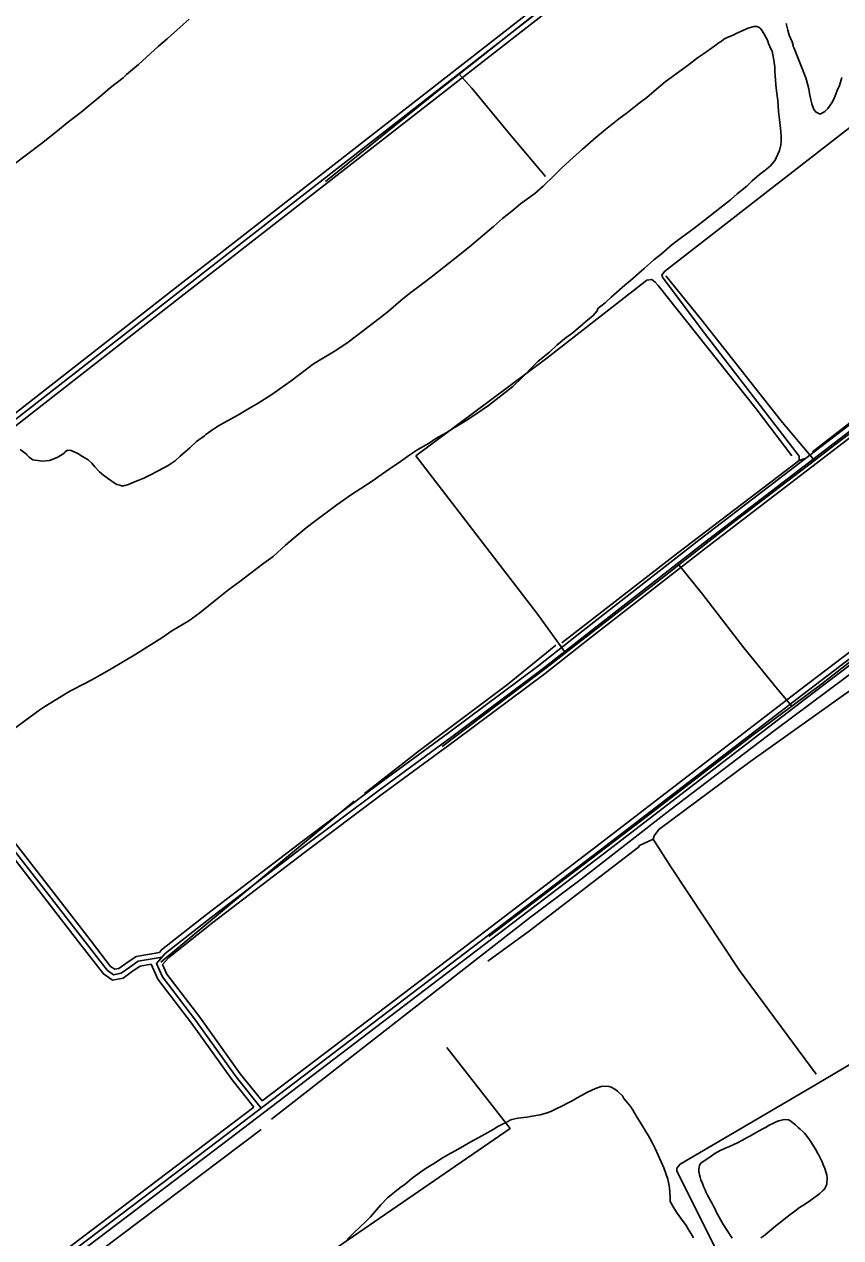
# Model space of a CAD drawing. Extents: x 3419139 to 3457078, y 540382 to 565875.
# Drawn here: x 3425558 to 3427951, y 553037 to 556590 of the extents above; entities that cross this region are included whole.
import ezdxf

# ---------------------------------------------------------------- set-up
doc = ezdxf.new("R2010")
doc.units = 0
for name, color, linetype in [('V-DTCH-CNTR', 7, 'Continuous'), ('V-ROAD-CNTR', 7, 'Continuous'), ('V-SITE-VEGE', 7, 'Continuous'), ('V-TOPO-SHOR', 7, 'Continuous')]:
    doc.layers.add(name, color=color, linetype=linetype)

msp = doc.modelspace()

# ---------------------------------------------------------------- linework, layer by layer
at = {"layer": 'V-DTCH-CNTR'}
for p, q in [((3427089.2, 555612.7), (3426705.9, 555327)), ((3427103.1, 554717.3), (3426782.6, 554475.2)), ((3427101.9, 554057.9), (3426919.4, 553918.9))]:
    msp.add_line(p, q, dxfattribs=at)
for points in [[(3430678.9, 557466.1), (3430410.8, 557260.6), (3430348.4, 557212.7), (3430050.9, 556984.5), (3429713.3, 556725.7), (3429545.4, 556596.6), (3429339.7, 556438.4), (3429090.2, 556247.7), (3428991.5, 556172), (3428799.8, 556024.9), (3428589.7, 555861.6), (3428508.1, 555798.3), (3428179.2, 555545.7), (3428020.9, 555425.2), (3427990.4, 555402.1), (3427933.4, 555358.7), (3427874, 555313.3), (3427631.8, 555128.4), (3427476.3, 555006.9), (3427443.1, 554981.1), (3427144.3, 554749.3), (3427103.1, 554717.3)], [(3427048.7, 556615.3), (3426832.5, 556444.5), (3426778.3, 556401.7), (3426440.7, 556130)], [(3426832.5, 556444.5), (3426869.9, 556402.9), (3426975, 556275.4), (3427085.6, 556145)], [(3427101.9, 554057.9), (3427380, 554268.4), (3427694, 554509.8), (3427807.7, 554593.8), (3427895.1, 554658.4), (3428097.4, 554816.9), (3428298.2, 554968.5), (3428320.9, 554985.7), (3428333.5, 554995.2), (3428563.3, 555167.5), (3428831.7, 555367.6), (3428855.6, 555386.1), (3429061.5, 555544.9), (3429287.2, 555714.3), (3429390.4, 555792.8), (3429422.5, 555817.2), (3429588.3, 555943.4), (3429825.4, 556120.9), (3430036.1, 556283.2), (3430081.1, 556317.8)], [(3427089.2, 555612.7), (3427382.1, 555840.5), (3427397, 555843), (3427406.9, 555835.5), (3427415.6, 555825.6), (3427702.9, 555464.4), (3427806.9, 555326.6)], [(3427874, 555313.3), (3427775.1, 555429.7), (3427542.9, 555724.3), (3427438.3, 555853.7)], [(3427144.3, 554749.3), (3427059.8, 554865.7), (3426705.9, 555327)], [(3428747.9, 555205.5), (3428733, 555206.7), (3428706.9, 555200.5), (3428683.4, 555190.6), (3428558, 555090.3), (3428360.2, 554930.3), (3428282.4, 554867.4), (3428075.6, 554712), (3427995.7, 554652), (3427680.5, 554427.9), (3427417.3, 554232.3), (3427403.7, 554213.7), (3427401.2, 554203.8), (3427453.2, 554123.1), (3427653.7, 553819), (3427879.1, 553516.2)], [(3427476.3, 555006.9), (3427545.4, 554921), (3427667.1, 554764.3), (3427765.2, 554643.7), (3427807.7, 554593.8)], [(3427401.2, 554203.8), (3427361, 554185.2), (3427358.1, 554180.9), (3427039.1, 553935.8), (3426916.9, 553847)]]:
    msp.add_lwpolyline(points, dxfattribs=at)
at = {"layer": 'V-ROAD-CNTR'}
for points in [[(3429687.9, 559909.1), (3429690.6, 559884.6), (3429748.8, 559819.5), (3429835, 559721.6), (3429862.5, 559691.2), (3429856.7, 559683.4), (3429759.8, 559609), (3429644.1, 559518.2), (3429555.7, 559450.6), (3429508, 559402.3), (3429513.9, 559389.5), (3429535.4, 559349.3), (3429635.7, 559232.5), (3429855.1, 558939.2), (3429876.5, 558905.2), (3429891.5, 558864), (3429894, 558856.1), (3429848.3, 558814.4), (3429633.4, 558649.3), (3429113.9, 558238.1), (3428293.9, 557595.6), (3427459.8, 556935.6), (3426138.2, 555905.6), (3425525, 555427.4)], [(3433081.9, 559331.5), (3432807.5, 559122.4), (3432036.1, 558532), (3431377.3, 558027.9), (3430607.7, 557435.2), (3429763, 556788.4), (3429045.4, 556235.7), (3428369.2, 555717.5), (3427538.9, 555082.1), (3427196.1, 554815.3)], [(3433103.9, 559331.9), (3432816.6, 559110.5), (3432045.2, 558520), (3431386.4, 558016), (3430616.8, 557423.3), (3429772.2, 556776.5), (3429054.5, 556223.8), (3428378.3, 555705.6), (3427548, 555070.2), (3427205.3, 554803.5)], [(3430921.5, 557639), (3430626, 557411.4), (3429781.3, 556764.6), (3429063.6, 556211.9), (3428387.4, 555693.6), (3427557.2, 555058.3), (3427214.5, 554791.6)], [(3431237.9, 557224.1), (3431244.3, 557214.9), (3430979.4, 557005.9), (3430537.3, 556677.7), (3429996.3, 556259.1), (3429482.9, 555865.3), (3428566.5, 555176.3), (3428273.6, 554958.3), (3427839.3, 554628), (3427245.9, 554172.1), (3426808.4, 553839.1), (3426126.7, 553321), (3425234.8, 552645.9)], [(3431223.9, 557217.8), (3430970.3, 557017.8), (3430528.3, 556689.6), (3429987.2, 556271), (3429473.8, 555877.2), (3428557.6, 555188.3), (3428264.5, 554970.2), (3427830.2, 554639.9), (3427236.7, 554184), (3426799.3, 553851), (3426255.2, 553437.5)], [(3427604.1, 557068.9), (3427450.5, 556947.4), (3426129, 555917.4), (3426023.2, 555835)], [(3427623.5, 557046), (3427469.1, 556923.8), (3426147.4, 555893.8), (3426035.7, 555806.7)], [(3426023.2, 555835), (3425515.7, 555439.2), (3425208.2, 555195.4)], [(3426035.7, 555806.7), (3425534.2, 555415.6), (3425221.9, 555168)], [(3428314.1, 554969.7), (3428282.6, 554946.3), (3427848.4, 554616.1), (3427255, 554160.2), (3426817.4, 553827.1), (3426135.7, 553309), (3425243.8, 552633.9), (3424471.9, 552048.8), (3423778.5, 551513.7)], [(3427205.3, 554803.5), (3427075.1, 554701), (3426810.6, 554503.7), (3426598, 554347.6), (3426369.9, 554176.6), (3426101.6, 553971.8), (3425970.9, 553868.7), (3425945.9, 553839.9), (3425962.8, 553801.3), (3426060.1, 553674.3), (3426178.8, 553508.1), (3426252.7, 553416.7)], [(3427196, 554815.3), (3427066, 554712.9), (3426801.7, 554515.8), (3426589.1, 554359.7), (3426360.9, 554188.5), (3426092.4, 553983.7), (3425960.6, 553879.6), (3425954.3, 553872.4)], [(3427214.6, 554791.7), (3427084.2, 554689.1), (3426819.5, 554491.7), (3426607, 554335.6), (3426379, 554164.6), (3426110.8, 553960), (3425981.3, 553857.8), (3425963.4, 553837.2), (3425975.8, 553808.9), (3426072.2, 553683.2), (3426190.7, 553517.2), (3426255.2, 553437.5)], [(3425930.4, 553837.8), (3425897.5, 553832.2), (3425875.7, 553817.3), (3425847.7, 553797.3), (3425816.5, 553791), (3425790.2, 553809.5), (3425717.5, 553903.4), (3425531.7, 554143.1), (3425393.7, 554319.9)], [(3425952.5, 553847.5), (3425962.1, 553858.5), (3425891.7, 553846.4), (3425867.1, 553829.6), (3425841.6, 553811.4), (3425819.9, 553807), (3425800.6, 553820.5), (3425729.3, 553912.6), (3425543.6, 554152.3), (3425416.8, 554314.7)], [(3425954.3, 553872.4), (3425886, 553860.7), (3425858.5, 553841.9), (3425835.5, 553825.4), (3425823.2, 553822.9), (3425811.1, 553831.4), (3425741.2, 553921.7), (3425555.4, 554161.5), (3425439.9, 554309.4)], [(3425930.4, 553837.8), (3425949.8, 553793.6), (3426048, 553665.4), (3426166.9, 553499), (3426231.3, 553419.3)], [(3426231.3, 553419.3), (3426117.6, 553332.9), (3425225.7, 552657.9), (3424453.7, 552072.6), (3423756.8, 551534.8)]]:
    msp.add_lwpolyline(points, dxfattribs=at)
at = {"layer": 'V-SITE-VEGE'}
for p, q in [((3426015, 556581.9), (3425977.3, 556547.6)), ((3426041.1, 556605.2), (3426015, 556581.9)), ((3427664, 556572.4), (3427679.8, 556578.6)), ((3427679.8, 556578.6), (3427696.2, 556584)), ((3427696.2, 556584), (3427705.8, 556584)), ((3427705.8, 556584), (3427710, 556582)), ((3427710, 556582), (3427714.7, 556578.5)), ((3427714.7, 556578.5), (3427718.2, 556573.7)), ((3425977.3, 556547.6), (3425951.2, 556525.7)), ((3427600.2, 556540.3), (3427608.4, 556546.4)), ((3427608.4, 556546.4), (3427617.4, 556551.2)), ((3427617.4, 556551.2), (3427635.9, 556558.7)), ((3427635.9, 556558.7), (3427642.7, 556562.2)), ((3427642.7, 556562.2), (3427664, 556572.4)), ((3427718.2, 556573.7), (3427725, 556563.4)), ((3427725, 556563.4), (3427736, 556543.5)), ((3427736, 556543.5), (3427739.4, 556533.9)), ((3425951.2, 556525.7), (3425916.2, 556493.5)), ((3427548.7, 556504), (3427581.7, 556527.3)), ((3427581.7, 556527.3), (3427594, 556536.8)), ((3427594, 556536.8), (3427600.2, 556540.3)), ((3427739.4, 556533.9), (3427746.2, 556518.2)), ((3427746.2, 556518.2), (3427749.6, 556512)), ((3427749.6, 556512), (3427755.1, 556485.2)), ((3425892.9, 556472.3), (3425857.9, 556443.6)), ((3425916.2, 556493.5), (3425892.9, 556472.3)), ((3427485.6, 556457.4), (3427504.8, 556471.8)), ((3427504.8, 556471.8), (3427530.9, 556492.3)), ((3427530.9, 556492.3), (3427548.7, 556504)), ((3427755.1, 556485.2), (3427757.1, 556464.7)), ((3425857.9, 556443.6), (3425847.6, 556433.3)), ((3427436.2, 556421.8), (3427485.6, 556457.4)), ((3427757.1, 556464.7), (3427757.8, 556450.9)), ((3427757.8, 556450.9), (3427759.1, 556429)), ((3425811.2, 556405.2), (3425787.9, 556385.4)), ((3425847.6, 556433.3), (3425811.2, 556405.2)), ((3427403.9, 556394.5), (3427436.2, 556421.8)), ((3427759.1, 556429), (3427760.5, 556412.5)), ((3427760.5, 556412.5), (3427763.9, 556387.2)), ((3425787.9, 556385.4), (3425724.7, 556332.6)), ((3427360, 556358.8), (3427382, 556376)), ((3427382, 556376), (3427403.9, 556394.5)), ((3427763.9, 556387.2), (3427765.9, 556366.6)), ((3427765.9, 556366.6), (3427768.6, 556335.1)), ((3425724.7, 556332.6), (3425684.2, 556301.2)), ((3427300.3, 556313), (3427325.7, 556331.5)), ((3427325.7, 556331.5), (3427360, 556358.8)), ((3427768.6, 556335.1), (3427771.3, 556311.7)), ((3425684.2, 556301.2), (3425655.4, 556278.6)), ((3427261.2, 556282.2), (3427300.3, 556313)), ((3427771.3, 556311.7), (3427774.1, 556286.4)), ((3425655.4, 556278.6), (3425608.8, 556241.6)), ((3427192.6, 556224), (3427233.1, 556258.9)), ((3427233.1, 556258.9), (3427261.2, 556282.2)), ((3427774.1, 556286.4), (3427775.4, 556274.7)), ((3427775.4, 556274.7), (3427776.1, 556262.4)), ((3427776.1, 556262.4), (3427776.1, 556247.3)), ((3425608.8, 556241.6), (3425520.9, 556175.2)), ((3427167.2, 556200.7), (3427192.6, 556224)), ((3427775.4, 556237), (3427771.2, 556220.6)), ((3427776.1, 556247.3), (3427775.4, 556237)), ((3427132.8, 556168.5), (3427167.2, 556200.7)), ((3427758.9, 556192.5), (3427745.1, 556176)), ((3427761.6, 556199.3), (3427758.9, 556192.5)), ((3427767.1, 556211.6), (3427761.6, 556199.3)), ((3427771.2, 556220.6), (3427767.1, 556211.6)), ((3427110.9, 556147.3), (3427132.8, 556168.5)), ((3427712.9, 556150.7), (3427690.9, 556132.2)), ((3427728.7, 556162.3), (3427712.9, 556150.7)), ((3427745.1, 556176), (3427728.7, 556162.3)), ((3427054.6, 556095.2), (3427078.6, 556116.5)), ((3427078.6, 556116.5), (3427110.9, 556147.3)), ((3427675.1, 556116.4), (3427647, 556093.9)), ((3427690.9, 556132.2), (3427675.1, 556116.4)), ((3427012.7, 556064.4), (3427054.6, 556095.2)), ((3427647, 556093.9), (3427627.8, 556076.1)), ((3426986.7, 556043.2), (3427012.7, 556064.4)), ((3427605.1, 556058.9), (3427583.2, 556041.1)), ((3427627.8, 556076.1), (3427605.1, 556058.9)), ((3426933.1, 555998), (3426959.2, 556021.3)), ((3426959.2, 556021.3), (3426986.7, 556043.2)), ((3427546.1, 556012.4), (3427520, 555991.8)), ((3427583.2, 556041.1), (3427546.1, 556012.4)), ((3426863.1, 555938.4), (3426933.1, 555998)), ((3427520, 555991.8), (3427480.2, 555963.1)), ((3426819.9, 555904.2), (3426863.1, 555938.4)), ((3427456.9, 555945.3), (3427424.6, 555917.2)), ((3427480.2, 555963.1), (3427456.9, 555945.3)), ((3426750.6, 555850.1), (3426819.9, 555904.2)), ((3427424.6, 555917.2), (3427402.7, 555900.1)), ((3427374.5, 555875.5), (3427358.8, 555861.1)), ((3427402.7, 555900.1), (3427374.5, 555875.5)), ((3426686.8, 555801.5), (3426725.9, 555831)), ((3426725.9, 555831), (3426750.6, 555850.1)), ((3427334.7, 555839.8), (3427318.3, 555826.2)), ((3427358.8, 555861.1), (3427334.7, 555839.8)), ((3426661.4, 555781.7), (3426686.8, 555801.5)), ((3427318.3, 555826.2), (3427278.4, 555791.2)), ((3426624.3, 555749.5), (3426661.4, 555781.7)), ((3427259.9, 555774.1), (3427239.3, 555757.7)), ((3427278.4, 555791.2), (3427259.9, 555774.1)), ((3426531.7, 555677.6), (3426598.2, 555728.3)), ((3426598.2, 555728.3), (3426624.3, 555749.5)), ((3427225.6, 555737.8), (3427202.3, 555718.6)), ((3427236.6, 555750.8), (3427225.6, 555737.8)), ((3427239.3, 555757.7), (3427236.6, 555750.8)), ((3427187.2, 555705), (3427162.4, 555685.1)), ((3427202.3, 555718.6), (3427187.2, 555705)), ((3426474, 555637.2), (3426507, 555659.8)), ((3426507, 555659.8), (3426531.7, 555677.6)), ((3427146, 555673.5), (3427119.2, 555650.2)), ((3427162.4, 555685.1), (3427146, 555673.5)), ((3426406.1, 555595.5), (3426454.1, 555625.6)), ((3426454.1, 555625.6), (3426474, 555637.2)), ((3427097.3, 555630.3), (3427064.3, 555603.6)), ((3427119.2, 555650.2), (3427097.3, 555630.3)), ((3426360.8, 555561.9), (3426388.9, 555583.2)), ((3426388.9, 555583.2), (3426406.1, 555595.5)), ((3427052, 555592), (3427016.3, 555555)), ((3427064.3, 555603.6), (3427052, 555592)), ((3426307.3, 555522.9), (3426340.2, 555546.2)), ((3426340.2, 555546.2), (3426360.8, 555561.9)), ((3427016.3, 555555), (3426989.5, 555529.7)), ((3426283.3, 555506.5), (3426307.3, 555522.9)), ((3426989.5, 555529.7), (3426918.1, 555473.5)), ((3426218.1, 555466.1), (3426243.5, 555481.2)), ((3426243.5, 555481.2), (3426283.3, 555506.5)), ((3426164.6, 555434.6), (3426183.8, 555445.6)), ((3426183.8, 555445.6), (3426218.1, 555466.1)), ((3426875.6, 555444.8), (3426850.2, 555428.3)), ((3426918.1, 555473.5), (3426875.6, 555444.8)), ((3426111, 555403.8), (3426117.9, 555407.9)), ((3426117.9, 555407.9), (3426122.7, 555411.4)), ((3426122.7, 555411.4), (3426134.4, 555418.2)), ((3426134.4, 555418.2), (3426164.6, 555434.6)), ((3426815.9, 555407.1), (3426794.6, 555394.1)), ((3426850.2, 555428.3), (3426815.9, 555407.1)), ((3426063, 555368.2), (3426086.3, 555385.4)), ((3426086.3, 555385.4), (3426089.8, 555388.8)), ((3426089.8, 555388.8), (3426111, 555403.8)), ((3426764.4, 555377), (3426744.5, 555364)), ((3426794.6, 555394.1), (3426764.4, 555377)), ((3425546, 555345.5), (3425560.4, 555333.9)), ((3425560.4, 555333.9), (3425564.5, 555331.1)), ((3425663.9, 555327.6), (3425674.2, 555333.7)), ((3425674.2, 555333.7), (3425677.6, 555338.5)), ((3425677.6, 555338.5), (3425684.5, 555343.3)), ((3425684.5, 555343.3), (3425695.5, 555342.6)), ((3425695.5, 555342.6), (3425715.3, 555333)), ((3425715.3, 555333), (3425729, 555324.8)), ((3426015, 555325.8), (3426043.1, 555350.4)), ((3426043.1, 555350.4), (3426063, 555368.2)), ((3426711.6, 555344.9), (3426688.3, 555329.8)), ((3426744.5, 555364), (3426711.6, 555344.9)), ((3425564.5, 555331.1), (3425565.2, 555329.1)), ((3425565.2, 555329.1), (3425572, 555322.2)), ((3425572, 555322.2), (3425583, 555315.3)), ((3425583, 555315.3), (3425611.8, 555311.2)), ((3425611.8, 555311.2), (3425632.4, 555313.2)), ((3425632.4, 555313.2), (3425654.3, 555322.1)), ((3425654.3, 555322.1), (3425663.9, 555327.6)), ((3425729, 555324.8), (3425745.5, 555314.4)), ((3425745.5, 555314.4), (3425756.4, 555304.8)), ((3425756.4, 555304.8), (3425764.7, 555293.9)), ((3425966.9, 555290.9), (3425980, 555298.4)), ((3425980, 555298.4), (3426000.5, 555312.1)), ((3426000.5, 555312.1), (3426015, 555325.8)), ((3426653.3, 555305.2), (3426640.2, 555296.3)), ((3426688.3, 555329.8), (3426653.3, 555305.2)), ((3425764.7, 555293.9), (3425778.4, 555280.1)), ((3425778.4, 555280.1), (3425786.6, 555273.3)), ((3425786.6, 555273.3), (3425801.6, 555261.6)), ((3425908.6, 555261.5), (3425928.5, 555271)), ((3425928.5, 555271), (3425966.9, 555290.9)), ((3426594.9, 555264.8), (3426583.3, 555256.6)), ((3426640.2, 555296.3), (3426594.9, 555264.8)), ((3425801.6, 555261.6), (3425824.9, 555245.1)), ((3425824.9, 555245.1), (3425829.7, 555243)), ((3425829.7, 555243), (3425838, 555240.3)), ((3425838, 555240.3), (3425843.4, 555238.2)), ((3425843.4, 555238.2), (3425848.9, 555238.2)), ((3425848.9, 555238.2), (3425864, 555242.3)), ((3425864, 555242.3), (3425879.1, 555249.2)), ((3425879.1, 555249.2), (3425908.6, 555261.5)), ((3426544.2, 555230.6), (3426517.4, 555213.4)), ((3426583.3, 555256.6), (3426544.2, 555230.6)), ((3426517.4, 555213.4), (3426474.2, 555183.3)), ((3426474.2, 555183.3), (3426408.3, 555134.7)), ((3426408.3, 555134.7), (3426384.3, 555115.6)), ((3426348.6, 555086.8), (3426323.9, 555064.9)), ((3426384.3, 555115.6), (3426348.6, 555086.8)), ((3426323.9, 555064.9), (3426287.5, 555032)), ((3426287.5, 555032), (3426260, 555012.2)), ((3426219.6, 554980.7), (3426189.4, 554958.8)), ((3426260, 555012.2), (3426219.6, 554980.7)), ((3426189.4, 554958.8), (3426157.1, 554934.8)), ((3426123.5, 554907.4), (3426072.7, 554867)), ((3426157.1, 554934.8), (3426123.5, 554907.4)), ((3426040.4, 554843.8), (3425991, 554813.6)), ((3426072.7, 554867), (3426040.4, 554843.8)), ((3425991, 554813.6), (3425960.9, 554793.1)), ((3425914.2, 554764.4), (3425884.7, 554745.9)), ((3425960.9, 554793.1), (3425914.2, 554764.4)), ((3425884.7, 554745.9), (3425807.8, 554700)), ((3425807.8, 554700), (3425765.3, 554675.4)), ((3425737.9, 554660.4), (3425694, 554638.5)), ((3425765.3, 554675.4), (3425737.9, 554660.4)), ((3425678.9, 554629.6), (3425618.5, 554592.6)), ((3425694, 554638.5), (3425678.9, 554629.6)), ((3425618.5, 554592.6), (3425604.1, 554583)), ((3425604.1, 554583), (3425559.5, 554550.9)), ((3425559.5, 554550.9), (3425529.3, 554528.3))]:
    msp.add_line(p, q, dxfattribs=at)
for points in [[(3427954.2, 556434.7), (3427946.6, 556411.4), (3427940.1, 556396), (3427931.1, 556373), (3427924.3, 556360), (3427912.9, 556343.5), (3427904.4, 556335.3), (3427892, 556328.5), (3427888.9, 556328.5), (3427878.6, 556333), (3427872.1, 556341.2), (3427866, 556357.3), (3427863.3, 556368.6), (3427859.2, 556387.8), (3427857.5, 556400.9), (3427850.6, 556426.6), (3427848.2, 556433.8), (3427813.4, 556522.3), (3427811.3, 556524.7), (3427811.3, 556527.8), (3427807.9, 556539.1), (3427799.7, 556558.6), (3427795.3, 556573.4), (3427791.2, 556592.6)], [(3426504.5, 553031.2), (3426525.8, 553053.1), (3426539.9, 553065.4), (3426559.8, 553084.9), (3426572.5, 553097.9), (3426590, 553118.8), (3426603, 553133.2), (3426623, 553153.7), (3426659, 553183.2), (3426674.1, 553194.1), (3426694.7, 553211.3), (3426709.4, 553222.2), (3426732.8, 553239), (3426741, 553243.8), (3426764.7, 553258.1), (3426781.1, 553268.4), (3426805.8, 553283.5), (3426823, 553292.7), (3426848, 553306.7), (3426864.5, 553316.3), (3426889.9, 553330.3), (3426907.4, 553340.6), (3426931.7, 553353.9), (3426946.1, 553362.1), (3426963.6, 553371.4), (3426968.4, 553373.8), (3426981.8, 553381.3), (3426986.6, 553383.3), (3427004.1, 553386.8), (3427031.2, 553390.2), (3427041.5, 553392.2), (3427057.9, 553394.9), (3427069.6, 553397), (3427087.1, 553402.1), (3427100.8, 553406.5), (3427120.7, 553415.8), (3427133.7, 553422.6), (3427151.9, 553431.8), (3427163.2, 553437.3), (3427178.3, 553446.2), (3427201.6, 553459.2), (3427206.8, 553462.3), (3427221.5, 553468.8), (3427232.2, 553473.9), (3427248.6, 553479.7), (3427258.9, 553481.1), (3427271.9, 553479.7), (3427278.1, 553478), (3427288.4, 553471.8), (3427296.3, 553466), (3427301.4, 553461.1), (3427311, 553451.9), (3427315.4, 553445), (3427321.3, 553438.2), (3427335.3, 553420), (3427340.8, 553412.1), (3427354.1, 553389.1), (3427363, 553375.7), (3427369.2, 553365.1), (3427379.8, 553347.9), (3427387.7, 553334.9), (3427399.3, 553313.6), (3427406.5, 553298.5), (3427424.9, 553259.1), (3427432.1, 553241.2), (3427443.7, 553208.3), (3427448.8, 553184), (3427451.2, 553154.5), (3427451.2, 553143.2), (3427454.3, 553136.3), (3427464.5, 553119.8), (3427471, 553109.2), (3427481.3, 553095.5), (3427497.7, 553072.8), (3427504.9, 553061.2), (3427515.5, 553043), (3427519.6, 553036.8)], [(3427632.1, 553035.3), (3427605.4, 553077.2), (3427604.4, 553079.2), (3427594.8, 553096.7), (3427590.3, 553103.9), (3427586.9, 553110.8), (3427582.5, 553120.7), (3427579, 553127.6), (3427573.9, 553137.2), (3427570.2, 553144.1), (3427563.7, 553154.7), (3427559.9, 553161.9), (3427555.4, 553171.2), (3427553.1, 553177), (3427548.3, 553187.3), (3427545.2, 553195.2), (3427540.4, 553206.8), (3427538.7, 553214), (3427536.6, 553221.2), (3427535.3, 553230.8), (3427535.3, 553236.3), (3427537, 553249), (3427541.1, 553255.2), (3427544.6, 553257.9), (3427564.5, 553271.3), (3427570.6, 553276.1), (3427581.6, 553283.6), (3427590.5, 553288.7), (3427599.8, 553293.5), (3427614.9, 553299.7), (3427624.8, 553304.1), (3427635.1, 553308.5), (3427650.2, 553316.1), (3427660.5, 553321.9), (3427676.3, 553330.1), (3427686.6, 553335.6), (3427701, 553344.1), (3427722.6, 553355.8), (3427729.8, 553359.5), (3427738.4, 553365), (3427743.2, 553367.7), (3427751.4, 553371.8), (3427757.3, 553374.6), (3427763.1, 553377), (3427769.6, 553379.3), (3427781.3, 553381.7), (3427788.8, 553382.8), (3427797.7, 553382.4), (3427801.5, 553380.3), (3427805.9, 553377.6), (3427817.9, 553367.3), (3427826.1, 553360.1), (3427832, 553354.6), (3427840.2, 553347.4), (3427844.6, 553342.6), (3427852.5, 553333.3), (3427862.1, 553319.2), (3427867.9, 553310), (3427878.2, 553293.2), (3427880.6, 553288.7), (3427886.4, 553279.1), (3427890.2, 553271.2), (3427894.9, 553260.6), (3427900.4, 553247.9), (3427904.2, 553239.7), (3427907.9, 553227), (3427910, 553220.5), (3427911, 553212.6), (3427911, 553207.8), (3427910.3, 553199.9), (3427909.9, 553193.7), (3427907.5, 553186.5), (3427905.5, 553183.1), (3427901.7, 553178.3), (3427897.2, 553174.2), (3427889, 553166), (3427881.8, 553160.8), (3427871.2, 553152.6), (3427862.9, 553146.8), (3427853.7, 553140.3), (3427839.9, 553131.1), (3427830.3, 553124.9), (3427816.3, 553114.6), (3427805.6, 553107.1), (3427789.2, 553093.8), (3427777.8, 553085.2), (3427760.3, 553071.5), (3427735.6, 553051), (3427728.1, 553044.5), (3427716.4, 553036.2)]]:
    msp.add_lwpolyline(points, dxfattribs=at)
at = {"layer": 'V-TOPO-SHOR'}
for p, q in [((3427845.3, 555318.9), (3427828.6, 555312.7)), ((3426716.7, 554463.7), (3426555.1, 554338.2)), ((3426524.5, 554315.1), (3425958.1, 553844)), ((3427041.4, 553975.6), (3426282.7, 553384.5)), ((3426252.1, 553353.6), (3424628.9, 552132.8))]:
    msp.add_line(p, q, dxfattribs=at)
for points in [[(3430078.1, 557912.4), (3429495.9, 557469.5), (3429136.6, 557189.3), (3428758.5, 556890.3), (3428418, 556632), (3428021, 556322.1), (3427710.3, 556081), (3427434.2, 555866.6), (3427426.3, 555855.6), (3427429.4, 555847.8), (3427434.1, 555841.5), (3427542.1, 555698.7), (3427828.6, 555325.3), (3427828.6, 555312.7), (3427472.4, 555041.9), (3427133.5, 554779)], [(3428423.6, 555762.6), (3428242.6, 555620.7), (3427991.5, 555433.7), (3427986.3, 555429.8), (3427867.5, 555338.2)], [(3428328, 554947.6), (3427756.9, 554521.9), (3427449.4, 554288.7), (3427193.6, 554089.9), (3427041.4, 553975.6)], [(3427116.2, 554771.8), (3426973.9, 554657.2), (3426716.7, 554463.7)], [(3428291.8, 553730.4), (3427876.9, 553485), (3427480, 553251.9), (3427470.6, 553240.9), (3427470.6, 553231.5), (3427586.3, 553000.9), (3427734.9, 552696.6), (3427733.3, 552690.4), (3427725.5, 552682.5), (3427090.2, 552377.6)], [(3424621.3, 552102), (3424837.3, 551895.6), (3424875.7, 551911.1), (3426981.9, 553356.8), (3426796.5, 553594.1)]]:
    msp.add_lwpolyline(points, dxfattribs=at)

doc.saveas('drawing.dxf')
